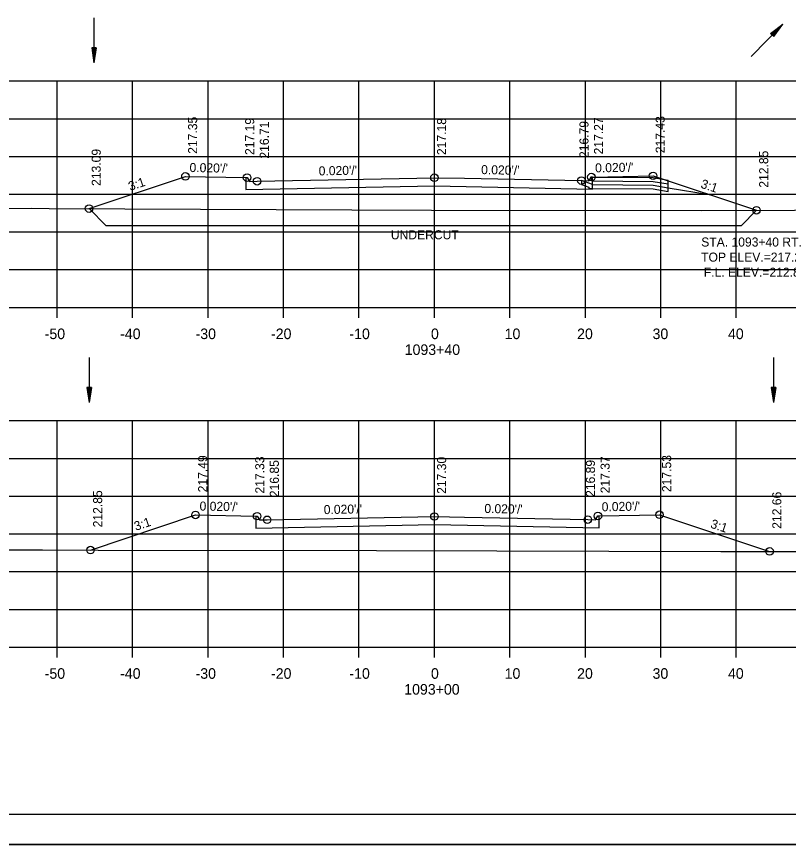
# Model space of a CAD drawing. Extents: x 1386544 to 1388153, y 379785 to 390999.
# Drawn here: x 1387304.3 to 1387406.6, y 390572.3 to 390681.9 of the extents above; entities that cross this region are included whole.
import ezdxf

# ---------------------------------------------------------------- set-up
doc = ezdxf.new("R2010")
doc.units = 0
for name, color, linetype in [('R_Alt Surface', 7, 'Continuous'), ('R_Axis', 7, 'Continuous'), ('R_Axis Annot', 7, 'Continuous'), ('R_Border', 7, 'Continuous'), ('R_Dimension', 7, 'Continuous'), ('R_Exist Surface', 7, 'Continuous'), ('R_Fin Surface', 7, 'Continuous'), ('R_Grid', 7, 'Continuous'), ('R_No Plot', 7, 'Continuous'), ('R_Water', 7, 'Continuous'), ('R_Water Annot', 7, 'Continuous'), ('R_Xsect Elev', 7, 'Continuous'), ('R_Xsect Slope', 7, 'Continuous')]:
    doc.layers.add(name, color=color, linetype=linetype)

msp = doc.modelspace()

# ---------------------------------------------------------------- linework, layer by layer
at = {"layer": 'R_Alt Surface'}
for points in [[(1387334.68, 390660.6), (1387334.68, 390659.01), (1387359.68, 390659.51), (1387380.65, 390659.09), (1387380.65, 390660.68)], [(1387336.01, 390615.75), (1387336.01, 390614.15), (1387359.68, 390614.63), (1387381.51, 390614.19), (1387381.51, 390615.78)]]:
    msp.add_lwpolyline(points, dxfattribs=at)
at = {"layer": 'R_Axis'}
for p, q in [((1387209.68, 390643.41), (1387509.68, 390643.41)), ((1387309.68, 390642.01), (1387309.68, 390643.41)), ((1387319.68, 390642.01), (1387319.68, 390643.41)), ((1387329.68, 390642.01), (1387329.68, 390643.41)), ((1387339.68, 390642.01), (1387339.68, 390643.41)), ((1387349.68, 390642.01), (1387349.68, 390643.41)), ((1387359.68, 390642.01), (1387359.68, 390643.41)), ((1387369.68, 390642.01), (1387369.68, 390643.41)), ((1387379.68, 390642.01), (1387379.68, 390643.41)), ((1387389.68, 390642.01), (1387389.68, 390643.41)), ((1387399.68, 390642.01), (1387399.68, 390643.41)), ((1387209.68, 390598.41), (1387509.68, 390598.41)), ((1387309.68, 390597.01), (1387309.68, 390598.41)), ((1387319.68, 390597.01), (1387319.68, 390598.41)), ((1387329.68, 390597.01), (1387329.68, 390598.41)), ((1387339.68, 390597.01), (1387339.68, 390598.41)), ((1387349.68, 390597.01), (1387349.68, 390598.41)), ((1387359.68, 390597.01), (1387359.68, 390598.41)), ((1387369.68, 390597.01), (1387369.68, 390598.41)), ((1387379.68, 390597.01), (1387379.68, 390598.41)), ((1387389.68, 390597.01), (1387389.68, 390598.41)), ((1387399.68, 390597.01), (1387399.68, 390598.41))]:
    msp.add_line(p, q, dxfattribs=at)
at = {"layer": 'R_Border'}
msp.add_line((1387517.86, 390576.25), (1387201.68, 390576.25), dxfattribs=at)
at = {"layer": 'R_Dimension'}
for p, q in [((1387313.9, 390656.5), (1387316.17, 390654.23)), ((1387402.37, 390656.27), (1387400.34, 390654.23)), ((1387400.34, 390654.23), (1387316.17, 390654.23))]:
    msp.add_line(p, q, dxfattribs=at)
at = {"layer": 'R_Exist Surface'}
for points in [[(1387209.68, 390656.65), (1387211.62, 390656.64), (1387214.7, 390656.58), (1387247.65, 390656.46), (1387253.86, 390656.44), (1387282.88, 390656.5), (1387306.29, 390656.54), (1387308.63, 390656.53), (1387348.74, 390656.33), (1387359.31, 390656.31), (1387395.09, 390656.24), (1387407.39, 390656.29), (1387440.27, 390656.33), (1387452.72, 390656.23), (1387489.96, 390655.99), (1387509.68, 390656.05)], [(1387209.68, 390611.49), (1387255.69, 390611.32), (1387270.86, 390611.31), (1387307.73, 390611.29), (1387315.12, 390611.26), (1387352.02, 390611.2), (1387367.96, 390611.17), (1387397.63, 390611.08), (1387414.79, 390611.07), (1387444.06, 390610.96), (1387461.16, 390610.88), (1387491.6, 390610.8), (1387509.08, 390610.87), (1387509.68, 390610.88)]]:
    msp.add_lwpolyline(points, dxfattribs=at)
at = {"layer": 'R_Fin Surface'}
for points in [[(1387313.9, 390656.5), (1387326.68, 390660.76), (1387334.68, 390660.6), (1387334.84, 390660.6), (1387335.18, 390660.1), (1387336.18, 390660.12), (1387359.68, 390660.59), (1387363.68, 390660.51), (1387379.15, 390660.2), (1387380.15, 390660.18), (1387380.48, 390660.68), (1387380.65, 390660.68), (1387388.65, 390660.84), (1387402.37, 390656.27)], [(1387314.09, 390611.27), (1387328.01, 390615.91), (1387336.01, 390615.75), (1387336.18, 390615.75), (1387336.51, 390615.25), (1387337.51, 390615.27), (1387359.68, 390615.71), (1387363.68, 390615.63), (1387380.01, 390615.3), (1387381.01, 390615.28), (1387381.35, 390615.78), (1387381.51, 390615.78), (1387389.51, 390615.94), (1387404.11, 390611.08)]]:
    msp.add_lwpolyline(points, dxfattribs=at)
at = {"layer": 'R_Grid'}
for p, q in [((1387209.68, 390673.41), (1387509.68, 390673.41)), ((1387309.68, 390643.41), (1387309.68, 390673.41)), ((1387319.68, 390643.41), (1387319.68, 390673.41)), ((1387329.68, 390643.41), (1387329.68, 390673.41)), ((1387339.68, 390643.41), (1387339.68, 390673.41)), ((1387349.68, 390643.41), (1387349.68, 390673.41)), ((1387359.68, 390643.41), (1387359.68, 390673.41)), ((1387369.68, 390643.41), (1387369.68, 390673.41)), ((1387379.68, 390643.41), (1387379.68, 390673.41)), ((1387389.68, 390643.41), (1387389.68, 390673.41)), ((1387399.68, 390643.41), (1387399.68, 390673.41)), ((1387209.68, 390668.41), (1387509.68, 390668.41)), ((1387209.68, 390663.41), (1387509.68, 390663.41)), ((1387209.68, 390658.41), (1387509.68, 390658.41)), ((1387209.68, 390653.41), (1387509.68, 390653.41)), ((1387209.68, 390648.41), (1387509.68, 390648.41)), ((1387209.68, 390643.41), (1387509.68, 390643.41)), ((1387209.68, 390628.41), (1387509.68, 390628.41)), ((1387309.68, 390598.41), (1387309.68, 390628.41)), ((1387319.68, 390598.41), (1387319.68, 390628.41)), ((1387329.68, 390598.41), (1387329.68, 390628.41)), ((1387339.68, 390598.41), (1387339.68, 390628.41)), ((1387349.68, 390598.41), (1387349.68, 390628.41)), ((1387359.68, 390598.41), (1387359.68, 390628.41)), ((1387369.68, 390598.41), (1387369.68, 390628.41)), ((1387379.68, 390598.41), (1387379.68, 390628.41)), ((1387389.68, 390598.41), (1387389.68, 390628.41)), ((1387399.68, 390598.41), (1387399.68, 390628.41)), ((1387209.68, 390623.41), (1387509.68, 390623.41)), ((1387209.68, 390618.41), (1387509.68, 390618.41)), ((1387209.68, 390613.41), (1387509.68, 390613.41)), ((1387209.68, 390608.41), (1387509.68, 390608.41)), ((1387209.68, 390603.41), (1387509.68, 390603.41)), ((1387209.68, 390598.41), (1387509.68, 390598.41))]:
    msp.add_line(p, q, dxfattribs=at)
at = {"layer": 'R_No Plot'}
msp.add_line((1387189.28, 390572.27), (1387522.61, 390572.27), dxfattribs=at)
for points in [[(1387189.27, 390785.6), (1387522.61, 390785.6), (1387522.61, 390572.26), (1387189.27, 390572.26)], [(1387435.6, 390781.71), (1387455.22, 390781.71), (1387455.22, 390771.83), (1387471.33, 390771.83), (1387494.53, 390771.83), (1387494.53, 390747.49), (1387517.86, 390747.49), (1387517.86, 390576.25), (1387201.68, 390576.25), (1387201.68, 390781.71)]]:
    msp.add_lwpolyline(points, close=True, dxfattribs=at)
for centre in [(1387326.68, 390660.76), (1387334.84, 390660.6), (1387336.18, 390660.12), (1387359.68, 390660.59), (1387379.15, 390660.2), (1387380.48, 390660.68), (1387388.65, 390660.84), (1387313.9, 390656.5), (1387402.37, 390656.27), (1387328.01, 390615.91), (1387336.18, 390615.75), (1387337.51, 390615.27), (1387359.68, 390615.71), (1387380.01, 390615.3), (1387381.35, 390615.78), (1387389.51, 390615.94), (1387314.09, 390611.27), (1387404.11, 390611.08)]:
    msp.add_circle(centre, 0.5, dxfattribs=at)
at = {"layer": 'R_Water'}
for p, q in [((1387314.55, 390681.79), (1387314.55, 390675.79)), ((1387401.64, 390676.65), (1387405.85, 390680.93)), ((1387404.23, 390679.71), (1387405.85, 390680.93)), ((1387404.23, 390679.71), (1387405.85, 390680.93)), ((1387404.27, 390679.68), (1387405.61, 390680.69)), ((1387404.27, 390679.68), (1387405.61, 390680.69)), ((1387404.3, 390679.64), (1387405.37, 390680.44)), ((1387404.3, 390679.64), (1387405.37, 390680.44)), ((1387404.34, 390679.6), (1387405.14, 390680.21)), ((1387404.34, 390679.6), (1387405.14, 390680.21)), ((1387404.55, 390679.4), (1387405.14, 390680.21)), ((1387404.55, 390679.4), (1387405.14, 390680.21)), ((1387404.59, 390679.36), (1387405.37, 390680.44)), ((1387404.59, 390679.36), (1387405.37, 390680.44)), ((1387404.62, 390679.33), (1387405.61, 390680.69)), ((1387404.62, 390679.33), (1387405.61, 390680.69)), ((1387404.66, 390679.29), (1387405.85, 390680.93)), ((1387404.66, 390679.29), (1387405.85, 390680.93)), ((1387404.23, 390679.71), (1387404.66, 390679.29)), ((1387404.23, 390679.71), (1387404.66, 390679.29)), ((1387404.38, 390679.57), (1387404.9, 390679.96)), ((1387404.38, 390679.57), (1387404.9, 390679.96)), ((1387404.41, 390679.53), (1387404.67, 390679.73)), ((1387404.41, 390679.53), (1387404.67, 390679.73)), ((1387404.48, 390679.47), (1387404.67, 390679.73)), ((1387404.48, 390679.47), (1387404.67, 390679.73)), ((1387404.52, 390679.43), (1387404.9, 390679.96)), ((1387404.52, 390679.43), (1387404.9, 390679.96)), ((1387314.25, 390677.79), (1387314.55, 390675.79)), ((1387314.85, 390677.79), (1387314.25, 390677.79)), ((1387314.25, 390677.79), (1387314.55, 390675.79)), ((1387314.85, 390677.79), (1387314.25, 390677.79)), ((1387314.3, 390677.79), (1387314.55, 390676.12)), ((1387314.3, 390677.79), (1387314.55, 390676.12)), ((1387314.36, 390677.79), (1387314.55, 390676.47)), ((1387314.36, 390677.79), (1387314.55, 390676.47)), ((1387314.41, 390677.79), (1387314.55, 390676.8)), ((1387314.41, 390677.79), (1387314.55, 390676.8)), ((1387314.46, 390677.79), (1387314.55, 390677.14)), ((1387314.46, 390677.79), (1387314.55, 390677.14)), ((1387314.51, 390677.79), (1387314.55, 390677.47)), ((1387314.51, 390677.79), (1387314.55, 390677.47)), ((1387314.85, 390677.79), (1387314.55, 390675.79)), ((1387314.65, 390677.79), (1387314.55, 390677.14)), ((1387314.75, 390677.79), (1387314.55, 390676.47)), ((1387314.8, 390677.79), (1387314.55, 390676.12)), ((1387314.7, 390677.79), (1387314.55, 390676.8)), ((1387314.6, 390677.79), (1387314.55, 390677.47)), ((1387314.85, 390677.79), (1387314.55, 390675.79)), ((1387314.65, 390677.79), (1387314.55, 390677.14)), ((1387314.75, 390677.79), (1387314.55, 390676.47)), ((1387314.8, 390677.79), (1387314.55, 390676.12)), ((1387314.7, 390677.79), (1387314.55, 390676.8)), ((1387314.6, 390677.79), (1387314.55, 390677.47)), ((1387380.65, 390660.68), (1387388.65, 390660.6)), ((1387388.65, 390660.6), (1387390.64, 390660.27)), ((1387380.65, 390660.18), (1387388.65, 390660.1)), ((1387380.65, 390659.68), (1387388.65, 390659.6)), ((1387388.65, 390660.1), (1387390.65, 390659.77)), ((1387388.65, 390659.6), (1387390.65, 390659.27)), ((1387390.65, 390658.77), (1387390.65, 390660.27)), ((1387380.65, 390659.18), (1387388.65, 390659.11)), ((1387388.65, 390659.11), (1387390.65, 390658.77)), ((1387390.65, 390659.27), (1387396.08, 390658.36)), ((1387313.91, 390636.79), (1387313.91, 390630.79)), ((1387404.62, 390636.79), (1387404.62, 390630.79)), ((1387313.61, 390632.79), (1387313.91, 390630.79)), ((1387314.21, 390632.79), (1387313.61, 390632.79)), ((1387313.61, 390632.79), (1387313.91, 390630.79)), ((1387314.21, 390632.79), (1387313.61, 390632.79)), ((1387313.66, 390632.79), (1387313.91, 390631.12)), ((1387313.66, 390632.79), (1387313.91, 390631.12)), ((1387313.72, 390632.79), (1387313.91, 390631.47)), ((1387313.72, 390632.79), (1387313.91, 390631.47)), ((1387313.77, 390632.79), (1387313.91, 390631.8)), ((1387313.77, 390632.79), (1387313.91, 390631.8)), ((1387313.82, 390632.79), (1387313.91, 390632.14)), ((1387313.82, 390632.79), (1387313.91, 390632.14)), ((1387313.87, 390632.79), (1387313.91, 390632.47)), ((1387313.87, 390632.79), (1387313.91, 390632.47)), ((1387314.21, 390632.79), (1387313.91, 390630.79)), ((1387314.01, 390632.79), (1387313.91, 390632.14)), ((1387314.11, 390632.79), (1387313.91, 390631.47)), ((1387314.16, 390632.79), (1387313.91, 390631.12)), ((1387314.06, 390632.79), (1387313.91, 390631.8)), ((1387313.96, 390632.79), (1387313.91, 390632.47)), ((1387314.21, 390632.79), (1387313.91, 390630.79)), ((1387314.01, 390632.79), (1387313.91, 390632.14)), ((1387314.11, 390632.79), (1387313.91, 390631.47)), ((1387314.16, 390632.79), (1387313.91, 390631.12)), ((1387314.06, 390632.79), (1387313.91, 390631.8)), ((1387313.96, 390632.79), (1387313.91, 390632.47)), ((1387404.32, 390632.79), (1387404.62, 390630.79)), ((1387404.92, 390632.79), (1387404.32, 390632.79)), ((1387404.32, 390632.79), (1387404.62, 390630.79)), ((1387404.92, 390632.79), (1387404.32, 390632.79)), ((1387404.37, 390632.79), (1387404.62, 390631.12)), ((1387404.37, 390632.79), (1387404.62, 390631.12)), ((1387404.42, 390632.79), (1387404.62, 390631.47)), ((1387404.42, 390632.79), (1387404.62, 390631.47)), ((1387404.47, 390632.79), (1387404.62, 390631.8)), ((1387404.47, 390632.79), (1387404.62, 390631.8)), ((1387404.52, 390632.79), (1387404.62, 390632.14)), ((1387404.52, 390632.79), (1387404.62, 390632.14)), ((1387404.57, 390632.79), (1387404.62, 390632.47)), ((1387404.57, 390632.79), (1387404.62, 390632.47)), ((1387404.92, 390632.79), (1387404.62, 390630.79)), ((1387404.72, 390632.79), (1387404.62, 390632.14)), ((1387404.82, 390632.79), (1387404.62, 390631.47)), ((1387404.87, 390632.79), (1387404.62, 390631.12)), ((1387404.77, 390632.79), (1387404.62, 390631.8)), ((1387404.67, 390632.79), (1387404.62, 390632.47)), ((1387404.92, 390632.79), (1387404.62, 390630.79)), ((1387404.72, 390632.79), (1387404.62, 390632.14)), ((1387404.82, 390632.79), (1387404.62, 390631.47)), ((1387404.87, 390632.79), (1387404.62, 390631.12)), ((1387404.77, 390632.79), (1387404.62, 390631.8)), ((1387404.67, 390632.79), (1387404.62, 390632.47))]:
    msp.add_line(p, q, dxfattribs=at)
for points in [[(1387380.65, 390660.68), (1387380.4, 390660.68), (1387380.31, 390660.52), (1387380.65, 390660.18)], [(1387380.65, 390659.68), (1387379.15, 390660.2), (1387379.15, 390659.67), (1387380.15, 390659.33), (1387380.15, 390659.18), (1387380.65, 390659.18)]]:
    msp.add_lwpolyline(points, dxfattribs=at)

# ---------------------------------------------------------------- texts
at = {"layer": 'R_Axis Annot'}
for s, p in [('-50', (1387308.02, 390639.21)), ('-40', (1387318.02, 390639.21)), ('-30', (1387328.02, 390639.21)), ('-20', (1387338.02, 390639.21)), ('-10', (1387348.41, 390639.21)), ('0', (1387359.22, 390639.21)), ('10', (1387368.99, 390639.21)), ('20', (1387378.59, 390639.21)), ('30', (1387388.59, 390639.21)), ('40', (1387398.59, 390639.21)), ('1093+40', (1387355.74, 390637.11)), ('-50', (1387308.02, 390594.21)), ('-40', (1387318.02, 390594.21)), ('-30', (1387328.02, 390594.21)), ('-20', (1387338.02, 390594.21)), ('-10', (1387348.41, 390594.21)), ('0', (1387359.22, 390594.21)), ('10', (1387368.99, 390594.21)), ('20', (1387378.59, 390594.21)), ('30', (1387388.59, 390594.21)), ('40', (1387398.59, 390594.21)), ('1093+00', (1387355.68, 390592.11))]:
    msp.add_text(s, height=1.4, dxfattribs=at).set_placement(p)
at = {"layer": 'R_Dimension'}
msp.add_text('UNDERCUT', height=1.2, dxfattribs=at).set_placement((1387353.9, 390652.43))
at = {"layer": 'R_Water Annot'}
for s, p in [('STA. 1093+40 RT.', (1387395.04, 390651.47)), ('TOP ELEV.=217.27', (1387395.03, 390649.47)), ('F.L. ELEV.=212.85', (1387395.38, 390647.47))]:
    msp.add_text(s, height=1.2, dxfattribs=at).set_placement(p)
at = {"layer": 'R_Xsect Elev'}
for s, p in [('217.35', (1387328.23, 390663.76)), ('217.19', (1387335.79, 390663.6)), ('217.18', (1387361.23, 390663.59)), ('217.27', (1387382.03, 390663.68)), ('217.43', (1387390.2, 390663.84)), ('216.71', (1387337.73, 390663.12)), ('216.79', (1387380.1, 390663.2)), ('213.09', (1387315.45, 390659.5)), ('212.85', (1387403.92, 390659.27)), ('217.49', (1387329.56, 390618.91)), ('217.33', (1387337.13, 390618.75)), ('216.85', (1387339.06, 390618.27)), ('217.30', (1387361.23, 390618.71)), ('216.89', (1387380.96, 390618.3)), ('217.37', (1387382.9, 390618.78)), ('217.53', (1387391.06, 390618.94)), ('212.85', (1387315.64, 390614.27)), ('212.66', (1387405.66, 390614.08))]:
    msp.add_text(s, height=1.2, rotation=90, dxfattribs=at).set_placement(p)
at = {"layer": 'R_Xsect Slope'}
for s, rotation, p in [("0.020'/'", 1.1224, (1387380.99, 390661.29)), ("0.020'/'", 358.8776, (1387327.21, 390661.35)), ("0.020'/'", 1.1458, (1387344.35, 390660.89)), ("0.020'/'", 358.8542, (1387365.86, 390661.07)), ('3:1', 18.4349, (1387319.34, 390658.84)), ('3:1', 341.5651, (1387394.88, 390659.29)), ("0.020'/'", 358.8776, (1387328.54, 390616.5)), ("0.020'/'", 1.1224, (1387381.86, 390616.39)), ("0.020'/'", 1.1458, (1387345.02, 390616.02)), ("0.020'/'", 358.8542, (1387366.29, 390616.18)), ('3:1', 18.4349, (1387320.1, 390613.8)), ('3:1', 341.5651, (1387396.18, 390614.25))]:
    msp.add_text(s, height=1.2, rotation=rotation, dxfattribs=at).set_placement(p)

doc.saveas('drawing.dxf')
